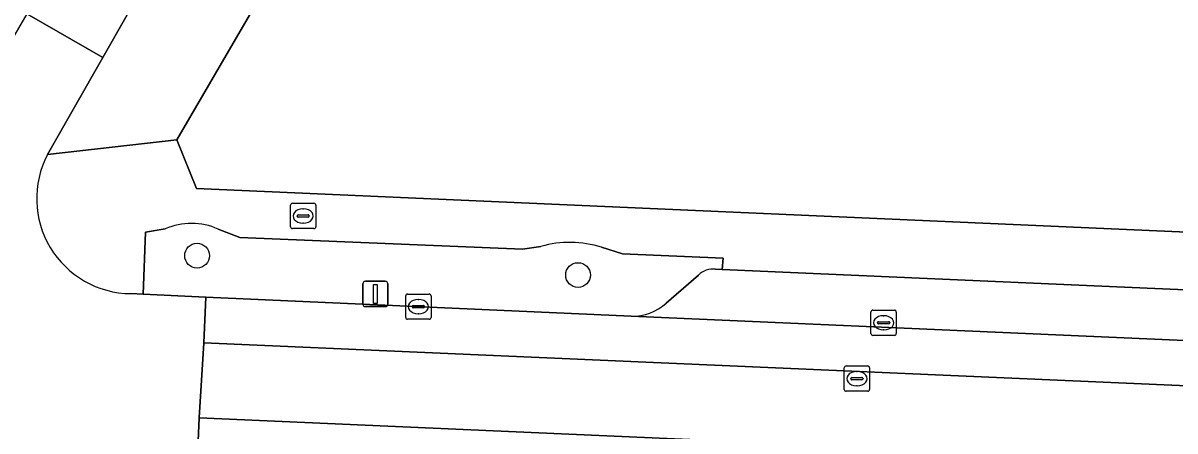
# Model space of a CAD drawing. Extents: x 161772 to 163126, y 383092 to 383917.
# Drawn here: x 162445.07 to 162490.59, y 383650.31 to 383666.42 of the extents above; entities that cross this region are included whole.
import ezdxf

# ---------------------------------------------------------------- set-up
doc = ezdxf.new("R2010")
doc.units = 0
for name, color, linetype in [('IMGEO_Boom', 7, 'Continuous'), ('IMGEO_Brandkraan', 7, 'Continuous'), ('IMGEO_Erf', 7, 'Continuous'), ('IMGEO_Groenvoorziening', 7, 'Continuous'), ('IMGEO_Kolk', 7, 'Continuous'), ('IMGEO_Lichtmast', 7, 'Continuous'), ('IMGEO_Parkeervlak_open', 7, 'Continuous'), ('IMGEO_Rijbaan_lokaal_gesloten', 7, 'Continuous'), ('IMGEO_Rijbaan_lokaal_open', 7, 'Continuous'), ('IMGEO_Rioolput', 7, 'Continuous'), ('IMGEO_Voetpad_open', 7, 'Continuous')]:
    doc.layers.add(name, color=color, linetype=linetype)

msp = doc.modelspace()

# ---------------------------------------------------------------- linework, layer by layer
at = {"layer": 'IMGEO_Boom'}
for centre in [(162451.944, 383657.231), (162467.001, 383656.466)]:
    msp.add_circle(centre, 0.489, dxfattribs=at)
at = {"layer": 'IMGEO_Brandkraan'}
for p, q in [((162455.636, 383658.375), (162455.636, 383659.227)), ((162455.711, 383659.301), (162456.563, 383659.301)), ((162456.124, 383659.081), (162456.149, 383659.081)), ((162456.637, 383659.227), (162456.637, 383658.375)), ((162455.895, 383658.795), (162455.895, 383658.807)), ((162456.333, 383658.758), (162455.935, 383658.758)), ((162455.938, 383658.844), (162456.336, 383658.844)), ((162456.147, 383658.521), (162456.122, 383658.521)), ((162456.379, 383658.807), (162456.379, 383658.795)), ((162456.563, 383658.301), (162455.711, 383658.301))]:
    msp.add_line(p, q, dxfattribs=at)
for points in [[(162455.636, 383658.375), (162455.636, 383659.227)], [(162455.711, 383659.301), (162456.563, 383659.301)], [(162456.637, 383659.227), (162456.637, 383658.375)], [(162456.563, 383658.301), (162455.711, 383658.301)]]:
    msp.add_lwpolyline(points, dxfattribs=at)
for centre, radius, start, end in [((162455.713, 383659.225), 0.0765, 91.552, 178.448), ((162455.713, 383659.225), 0.0765, 91.552, 178.448), ((162456.561, 383659.225), 0.0765, 1.552, 88.448), ((162456.561, 383659.225), 0.0765, 1.552, 88.448), ((162455.935, 383658.804), 0.0403, 85.8775, 175.7526), ((162455.932, 383658.794), 0.0366, 178.938, 274.7102), ((162456.336, 383658.801), 0.043, 264.8664, 352.4533), ((162456.34, 383658.806), 0.0386, 1.7309, 96.639), ((162455.713, 383658.377), 0.0765, 181.552, 268.448), ((162455.713, 383658.377), 0.0765, 181.552, 268.448), ((162456.561, 383658.377), 0.0765, 271.552, 358.448), ((162456.561, 383658.377), 0.0765, 271.552, 358.448)]:
    msp.add_arc(centre, radius, start, end, dxfattribs=at)
for centre, major_axis, ratio, start_param, end_param in [((162456.123, 383658.801), (-0.387, 0.002), 0.722429, 4.712389, 7.853982), ((162456.148, 383658.801), (-0.39, 0.002), 0.717154, 1.570796, 4.712389)]:
    msp.add_ellipse(centre, major_axis=major_axis, ratio=ratio, start_param=start_param, end_param=end_param, dxfattribs=at)
at = {"layer": 'IMGEO_Erf'}
msp.add_lwpolyline([(162493.82, 383735.198), (162454.106, 383666.894), (162451.146, 383661.814), (162451.917, 383659.882), (162542.773, 383655.878), (162547.029, 383661.847), (162543.666, 383666.636), (162514.341, 383708.498)], dxfattribs=at)
at = {"layer": 'IMGEO_Groenvoorziening'}
for points in [[(162450.686, 383658.295), (162449.906, 383658.16), (162449.816, 383655.709), (162452.288, 383655.597), (162469.103, 383654.837)], [(162465.535, 383657.597), (162464.81, 383657.49), (162453.637, 383657.949), (162452.776, 383658.285)], [(162472.43, 383656.698), (162472.694, 383656.686), (162472.736, 383657.131), (162468.753, 383657.31), (162467.925, 383657.562)], [(162470.483, 383655.352), (162471.765, 383656.464)]]:
    msp.add_lwpolyline(points, dxfattribs=at)
for centre, radius, start, end in [((162451.719, 383655.858), 2.647, 66.4741, 112.9776), ((162466.672, 383653.649), 4.108, 72.2481, 106.0739), ((162472.333, 383655.911), 0.792, 82.9763, 135.7956), ((162469.137, 383656.852), 2.015, 269.0295, 311.9004)]:
    msp.add_arc(centre, radius, start, end, dxfattribs=at)
at = {"layer": 'IMGEO_Kolk'}
for p, q in [((162460.191, 383654.791), (162460.191, 383655.643)), ((162460.266, 383655.717), (162461.118, 383655.717)), ((162460.679, 383655.497), (162460.704, 383655.497)), ((162461.192, 383655.643), (162461.192, 383654.791)), ((162460.45, 383655.211), (162460.45, 383655.223)), ((162460.888, 383655.174), (162460.49, 383655.174)), ((162460.493, 383655.26), (162460.891, 383655.26)), ((162460.702, 383654.937), (162460.677, 383654.937)), ((162460.934, 383655.223), (162460.934, 383655.211)), ((162478.577, 383654.154), (162478.577, 383655.006)), ((162478.652, 383655.08), (162479.504, 383655.08)), ((162479.578, 383655.006), (162479.578, 383654.154)), ((162461.118, 383654.717), (162460.266, 383654.717)), ((162478.836, 383654.574), (162478.836, 383654.586)), ((162479.274, 383654.537), (162478.876, 383654.537)), ((162478.879, 383654.623), (162479.277, 383654.623)), ((162479.065, 383654.86), (162479.09, 383654.86)), ((162479.32, 383654.586), (162479.32, 383654.574)), ((162479.504, 383654.08), (162478.652, 383654.08)), ((162479.088, 383654.3), (162479.063, 383654.3))]:
    msp.add_line(p, q, dxfattribs=at)
for points in [[(162460.191, 383654.791), (162460.191, 383655.643)], [(162460.266, 383655.717), (162461.118, 383655.717)], [(162461.192, 383655.643), (162461.192, 383654.791)], [(162478.577, 383654.154), (162478.577, 383655.006)], [(162478.652, 383655.08), (162479.504, 383655.08)], [(162479.578, 383655.006), (162479.578, 383654.154)], [(162461.118, 383654.717), (162460.266, 383654.717)], [(162479.504, 383654.08), (162478.652, 383654.08)]]:
    msp.add_lwpolyline(points, dxfattribs=at)
for centre, radius, start, end in [((162460.268, 383655.641), 0.0765, 91.552, 178.448), ((162460.268, 383655.641), 0.0765, 91.552, 178.448), ((162461.116, 383655.641), 0.0765, 1.552, 88.448), ((162461.116, 383655.641), 0.0765, 1.552, 88.448), ((162460.49, 383655.22), 0.0403, 85.8775, 175.7526), ((162460.487, 383655.21), 0.0366, 178.938, 274.7102), ((162460.891, 383655.217), 0.043, 264.8664, 352.4533), ((162460.895, 383655.222), 0.0386, 1.7309, 96.639), ((162478.654, 383655.004), 0.0765, 91.552, 178.448), ((162478.654, 383655.004), 0.0765, 91.552, 178.448), ((162479.502, 383655.004), 0.0765, 1.552, 88.448), ((162479.502, 383655.004), 0.0765, 1.552, 88.448), ((162460.268, 383654.793), 0.0765, 181.552, 268.448), ((162460.268, 383654.793), 0.0765, 181.552, 268.448), ((162461.116, 383654.793), 0.0765, 271.552, 358.448), ((162461.116, 383654.793), 0.0765, 271.552, 358.448), ((162478.876, 383654.583), 0.0403, 85.8775, 175.7526), ((162478.873, 383654.573), 0.0366, 178.938, 274.7102), ((162479.277, 383654.58), 0.043, 264.8664, 352.4533), ((162479.281, 383654.585), 0.0386, 1.7309, 96.639), ((162478.654, 383654.156), 0.0765, 181.552, 268.448), ((162478.654, 383654.156), 0.0765, 181.552, 268.448), ((162479.502, 383654.156), 0.0765, 271.552, 358.448), ((162479.502, 383654.156), 0.0765, 271.552, 358.448)]:
    msp.add_arc(centre, radius, start, end, dxfattribs=at)
for centre, major_axis, ratio, start_param, end_param in [((162460.678, 383655.217), (-0.387, 0.002), 0.722429, 4.712389, 7.853982), ((162460.703, 383655.217), (-0.39, 0.002), 0.717154, 1.570796, 4.712389), ((162479.064, 383654.58), (-0.387, 0.002), 0.722429, 4.712389, 7.853982), ((162479.089, 383654.58), (-0.39, 0.002), 0.717154, 1.570796, 4.712389)]:
    msp.add_ellipse(centre, major_axis=major_axis, ratio=ratio, start_param=start_param, end_param=end_param, dxfattribs=at)
at = {"layer": 'IMGEO_Lichtmast'}
for p, q in [((162458.494, 383655.319), (162458.494, 383656.119)), ((162458.494, 383656.119), (162458.494, 383655.319)), ((162458.594, 383656.219), (162459.384, 383656.219)), ((162459.384, 383656.219), (162458.594, 383656.219)), ((162459.484, 383656.119), (162459.484, 383655.319)), ((162459.484, 383655.319), (162459.484, 383656.119)), ((162459.384, 383655.219), (162458.594, 383655.219)), ((162458.594, 383655.219), (162459.384, 383655.219))]:
    msp.add_line(p, q, dxfattribs=at)
msp.add_lwpolyline([(162458.914, 383656.094), (162459.064, 383656.094), (162459.064, 383655.344), (162458.914, 383655.344), (162458.914, 383656.094)], dxfattribs=at)
for centre, start, end in [((162458.594, 383656.119), 90, 180), ((162458.594, 383656.119), 90, 180), ((162459.384, 383656.119), 0, 90), ((162459.384, 383656.119), 360, 90), ((162458.594, 383655.319), 180, 270), ((162458.594, 383655.319), 180, 270), ((162459.384, 383655.319), 270, 0), ((162459.384, 383655.319), 270, 0)]:
    msp.add_arc(centre, 0.1, start, end, dxfattribs=at)
at = {"layer": 'IMGEO_Parkeervlak_open'}
for points in [[(162497.326, 383654.144), (162496.171, 383655.398), (162495.506, 383655.683), (162472.694, 383656.686), (162472.43, 383656.698)], [(162471.765, 383656.464), (162470.483, 383655.352)], [(162469.103, 383654.837), (162498.171, 383653.561)]]:
    msp.add_lwpolyline(points, dxfattribs=at)
for centre, radius, start, end in [((162472.333, 383655.911), 0.792, 82.9763, 135.7956), ((162469.137, 383656.852), 2.015, 269.0295, 311.9004)]:
    msp.add_arc(centre, radius, start, end, dxfattribs=at)
at = {"layer": 'IMGEO_Rijbaan_lokaal_gesloten'}
for points in [[(162531.826, 383652.135), (162513.302, 383652.924), (162508.84, 383653.106), (162504.383, 383653.278), (162498.171, 383653.561), (162469.103, 383654.837), (162452.288, 383655.597), (162452.209, 383653.79), (162504.627, 383651.502), (162546.343, 383649.695), (162546.385, 383651.52), (162545.143, 383651.569)], [(162523.65, 383645.863), (162528.021, 383645.714), (162546.24, 383644.939), (162546.283, 383646.661), (162452.027, 383650.822), (162451.954, 383649.018), (162474.662, 383648.021), (162479.006, 383647.832), (162480.659, 383647.76), (162484.88, 383647.576), (162488.786, 383647.405), (162518.458, 383646.119)]]:
    msp.add_lwpolyline(points, close=True, dxfattribs=at)
at = {"layer": 'IMGEO_Rijbaan_lokaal_open'}
for points in [[(162609.981, 383834.617), (162609.711, 383834.441), (162601.586, 383829.152), (162598.444, 383827.106), (162575.475, 383812.152), (162571.181, 383809.357), (162548.117, 383794.341), (162542.986, 383791.001), (162530.647, 383782.968), (162528.319, 383781.319), (162525.197, 383778.738), (162500, 383755.267), (162496.21, 383751.744), (162489.708, 383743.589), (162481.896, 383729.841), (162480.272, 383727.03), (162464.126, 383699.08), (162460.904, 383693.54), (162457.996, 383688.451), (162457.133, 383686.988), (162445.213, 383666.791), (162448.218, 383665.055), (162449.187, 383666.751)], [(162446.03, 383661.226), (162448.218, 383665.055), (162445.213, 383666.791), (162441.151, 383659.8)], [(162452.209, 383653.79), (162452.288, 383655.597), (162449.816, 383655.709), (162449.328, 383655.731)], [(162441.626, 383649.441), (162445.718, 383649.273), (162451.954, 383649.018), (162452.027, 383650.822), (162452.209, 383653.79)], [(162452.209, 383653.79), (162452.027, 383650.822), (162546.283, 383646.661), (162546.24, 383644.939), (162548.214, 383644.855), (162566.564, 383643.453), (162571.364, 383644.272), (162571.215, 383646.047)], [(162570.983, 383649.17), (162570.819, 383650.964), (162569.386, 383650.816), (162567.171, 383650.365), (162548.585, 383651.484), (162546.385, 383651.52), (162546.343, 383649.695), (162504.627, 383651.502), (162452.209, 383653.79)]]:
    msp.add_lwpolyline(points, dxfattribs=at)
msp.add_arc((162449.36, 383659.487), 3.756, 152.4263, 269.5166, dxfattribs=at)
at = {"layer": 'IMGEO_Rioolput'}
for p, q in [((162477.52, 383651.948), (162477.52, 383652.8)), ((162477.595, 383652.874), (162478.447, 383652.874)), ((162478.008, 383652.654), (162478.033, 383652.654)), ((162478.521, 383652.8), (162478.521, 383651.948)), ((162477.779, 383652.368), (162477.779, 383652.38)), ((162478.217, 383652.331), (162477.819, 383652.331)), ((162477.822, 383652.417), (162478.22, 383652.417)), ((162478.263, 383652.38), (162478.263, 383652.368)), ((162478.447, 383651.874), (162477.595, 383651.874)), ((162478.031, 383652.094), (162478.006, 383652.094))]:
    msp.add_line(p, q, dxfattribs=at)
for points in [[(162477.52, 383651.948), (162477.52, 383652.8)], [(162477.595, 383652.874), (162478.447, 383652.874)], [(162478.521, 383652.8), (162478.521, 383651.948)], [(162478.447, 383651.874), (162477.595, 383651.874)]]:
    msp.add_lwpolyline(points, dxfattribs=at)
for centre, radius, start, end in [((162477.597, 383652.798), 0.0765, 91.552, 178.448), ((162477.597, 383652.798), 0.0765, 91.552, 178.448), ((162478.445, 383652.798), 0.0765, 1.552, 88.448), ((162478.445, 383652.798), 0.0765, 1.552, 88.448), ((162477.819, 383652.377), 0.0403, 85.8775, 175.7526), ((162477.816, 383652.367), 0.0366, 178.938, 274.7102), ((162478.22, 383652.374), 0.043, 264.8664, 352.4533), ((162478.224, 383652.379), 0.0386, 1.7309, 96.639), ((162477.597, 383651.95), 0.0765, 181.552, 268.448), ((162477.597, 383651.95), 0.0765, 181.552, 268.448), ((162478.445, 383651.95), 0.0765, 271.552, 358.448), ((162478.445, 383651.95), 0.0765, 271.552, 358.448)]:
    msp.add_arc(centre, radius, start, end, dxfattribs=at)
for centre, major_axis, ratio, start_param, end_param in [((162478.007, 383652.374), (-0.387, 0.002), 0.722429, 4.712389, 7.853982), ((162478.032, 383652.374), (-0.39, 0.002), 0.717154, 1.570796, 4.712389)]:
    msp.add_ellipse(centre, major_axis=major_axis, ratio=ratio, start_param=start_param, end_param=end_param, dxfattribs=at)
at = {"layer": 'IMGEO_Voetpad_open'}
for points in [[(162449.187, 383666.751), (162448.218, 383665.055), (162446.03, 383661.226), (162451.146, 383661.814), (162454.106, 383666.894), (162493.82, 383735.198)], [(162451.146, 383661.814), (162446.03, 383661.226)], [(162553.832, 383654.911), (162550.372, 383655.543), (162542.892, 383655.873), (162542.773, 383655.878), (162451.917, 383659.882), (162451.146, 383661.814)], [(162449.328, 383655.731), (162449.816, 383655.709), (162449.906, 383658.16), (162450.686, 383658.295)], [(162452.776, 383658.285), (162453.637, 383657.949), (162464.81, 383657.49), (162465.535, 383657.597)], [(162467.925, 383657.562), (162468.753, 383657.31), (162472.736, 383657.131), (162472.694, 383656.686), (162495.506, 383655.683), (162495.52, 383656.14), (162504.403, 383655.728), (162504.383, 383653.278), (162508.84, 383653.106), (162508.93, 383655.556), (162513.44, 383655.418), (162513.302, 383652.924), (162531.826, 383652.135), (162531.892, 383654.521), (162545.23, 383653.985), (162545.143, 383651.569), (162546.385, 383651.52), (162548.585, 383651.484)]]:
    msp.add_lwpolyline(points, dxfattribs=at)
for centre, radius, start, end in [((162449.36, 383659.487), 3.756, 152.4263, 269.5166), ((162451.719, 383655.858), 2.647, 66.4741, 112.9776), ((162466.672, 383653.649), 4.108, 72.2481, 106.0739)]:
    msp.add_arc(centre, radius, start, end, dxfattribs=at)

doc.saveas('drawing.dxf')
